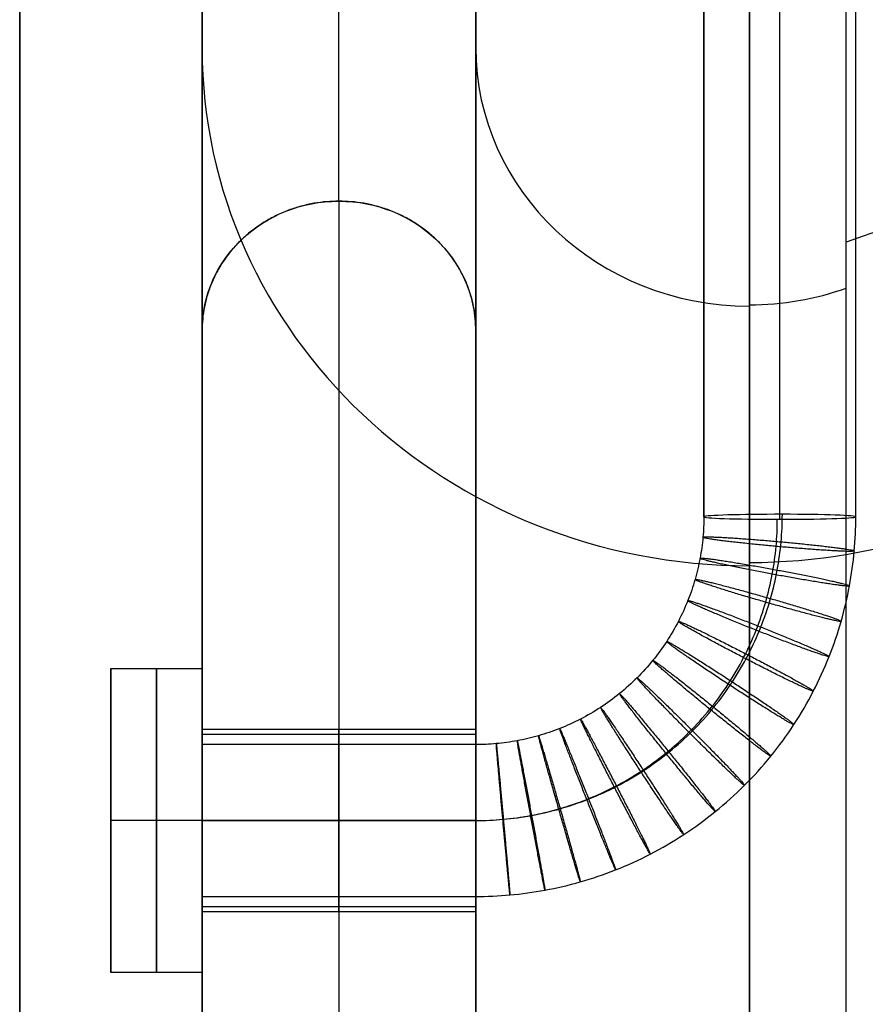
# Model space of a CAD drawing. Header units: millimetres. Extents: x -326 to 329, y -280 to 343.
# Tile 336 of 656: x -266 to -239, y 242 to 274. Entities that reach past the tile are written whole.
import ezdxf

# ---------------------------------------------------------------- set-up
doc = ezdxf.new("R2010")
doc.units = ezdxf.units.MM
doc.layers.add('Layer 01', color=7, linetype='Continuous', true_color=0x000000)

msp = doc.modelspace()

# ---------------------------------------------------------------- linework, layer by layer
at = {"layer": 'Layer 01'}
for p, q in [((-260.375, 228.596, 91.884), (-260.375, 317.801, 350.956)), ((-242.375, 220.528, 96.098), (-242.375, 308.85, 352.603)), ((-243.875, 257.712, 122.515), (-243.875, 302.996, 121.018)), ((-241.375, 257.795, 125.014), (-241.375, 303.078, 123.517)), ((-238.875, 257.712, 122.515), (-238.875, 302.996, 121.018)), ((-241.375, 257.629, 120.017), (-241.375, 302.913, 118.52)), ((-260.375, 280.407, 216.781), (-260.375, 271.601, 216.781)), ((-251.375, 271.601, 216.781), (-251.375, 280.407, 216.781)), ((-263.375, 252.717, 122.846), (-263.375, 242.717, 122.846)), ((-260.375, 242.717, 122.846), (-260.375, 252.717, 122.846)), ((-251.375, 250.717, 122.846), (-260.375, 250.717, 122.846)), ((-260.375, 250.217, 122.846), (-260.375, 245.217, 122.846)), ((-260.375, 247.717, 117.846), (-263.375, 247.717, 117.846)), ((-263.375, 247.717, 117.846), (-263.375, 247.717, 127.846)), ((-260.375, 247.717, 127.846), (-263.375, 247.717, 127.846)), ((-260.375, 247.717, 125.346), (-251.375, 247.717, 125.346)), ((-260.375, 247.717, 120.346), (-260.375, 247.717, 125.346)), ((-260.375, 247.717, 120.346), (-251.375, 247.717, 120.346)), ((-260.375, 247.717, 117.846), (-260.375, 247.717, 127.846)), ((-251.375, 247.717, 119.846), (-260.375, 247.717, 119.846)), ((-251.375, 247.717, 125.846), (-260.375, 247.717, 125.846)), ((-251.375, 244.717, 122.846), (-260.375, 244.717, 122.846))]:
    msp.add_line(p, q, dxfattribs=at)
at = {"layer": 'Layer 01', "extrusion": (0, 0.325568, 0.945519)}
for centre, radius, start, end in [((-1.125, 457.728, 302.943), 679.455, 249.286792, 290.713208), ((242.375, -186.227, 298.07), 18, 360, 90), ((242.375, -186.227, 298.162), 9, 360, 90), ((242.375, -186.227, 298.304), 9, 90, 110.7132), ((242.375, -186.227, 298.393), 18, 90, 110.7132)]:
    msp.add_arc(centre, radius, start, end, dxfattribs=at)
at = {"layer": 'Layer 01', "extrusion": (6.56902e-14, -0.325568, -0.945519)}
msp.add_arc((-255.875, -214.727, -186.802), 4.5, 180, 270, dxfattribs=at)
at = {"layer": 'Layer 01', "extrusion": (-2.62761e-13, -0.325568, -0.945519)}
msp.add_arc((-255.875, -214.727, -186.802), 4.5, 270, 360, dxfattribs=at)
at = {"layer": 'Layer 01', "extrusion": (-1, 0, 0)}
for centre, radius, start, end in [((-239.734, 115.018, 255.875), 30, 199, 289), ((-239.734, 115.018, 260.375), 25.5, 199, 289), ((-247.717, 122.846, 263.375), 5, 360, 180), ((-247.717, 122.846, 261.875), 5, 180, 0), ((-247.717, 122.846, 261.875), 5, 0, 180), ((-247.717, 122.846, 260.375), 5, 180, 0), ((-247.717, 122.846, 255.875), 3, 19, 199), ((-247.717, 122.846, 251.375), 3, 19, 199), ((-247.717, 122.846, 255.875), 3, 199, 19), ((-247.717, 122.846, 251.375), 3, 199, 19), ((-247.717, 122.846, 260.375), 2.5, 180, 360), ((-247.717, 122.846, 251.375), 2.5, 0, 180), ((-247.717, 122.846, 251.375), 2.5, 180, 360)]:
    msp.add_arc(centre, radius, start, end, dxfattribs=at)
at = {"layer": 'Layer 01', "extrusion": (1, 0, 0)}
for centre, radius, start, end in [((239.734, 115.018, -251.375), 25.5, 251, 341), ((247.717, 122.846, -263.375), 5, 180, 0), ((247.717, 122.846, -260.375), 5, 360, 180), ((247.717, 122.846, -260.375), 3, 341, 161), ((247.717, 122.846, -260.375), 3, 161, 341), ((247.717, 122.846, -260.375), 2.5, 0, 180), ((247.717, 122.846, -255.875), 2.5, 0, 180), ((247.717, 122.846, -255.875), 2.5, 180, 0)]:
    msp.add_arc(centre, radius, start, end, dxfattribs=at)
at = {"layer": 'Layer 01', "extrusion": (9.80998e-14, -0.999454, 0.033039)}
msp.add_arc((-241.375, 130.963, -253.524), 2.5, 178.1067, 358.1067, dxfattribs=at)
at = {"layer": 'Layer 01', "extrusion": (1.09362e-13, -0.999454, 0.033039)}
msp.add_arc((-241.375, 130.963, -253.524), 2.5, 358.1067, 178.1067, dxfattribs=at)
at = {"layer": 'Layer 01'}
for points, degree in [([(-255.875, 268.1, 105.251), (-255.875, 340.701, 316.102)], 1), ([(-260.375, 336.447, 317.567), (-260.375, 263.845, 106.716)], 1), ([(-251.375, 263.845, 106.716), (-251.375, 336.447, 317.567)], 1), ([(-260.375, 317.801, 350.956), (-260.375, 228.596, 91.884)], 1), ([(-251.375, 317.801, 350.956), (-251.375, 228.596, 91.884)], 1), ([(-242.375, 308.85, 352.603), (-242.375, 220.528, 96.098)], 1), ([(-239.192, 221.616, 97.471), (-239.192, 308.862, 350.851)], 1), ([(-243.873, 302.998, 121.101), (-243.873, 287.904, 121.6), (-243.873, 272.809, 122.099), (-243.873, 257.715, 122.598)], 3), ([(-238.876, 257.709, 122.433), (-238.876, 272.804, 121.934), (-238.876, 287.898, 121.435), (-238.876, 302.993, 120.936)], 3), ([(-242.375, 212.018, 99.028), (-242.375, 300.34, 355.533)], 1), ([(-266.375, 285.49, -367.812), (-266.375, -244.51, -367.812)], 1), ([(-266.375, -244.51, 217.188), (-266.375, 280.49, 217.188)], 1), ([(-263.375, 252.717, 122.846), (-260.375, 252.717, 122.846)], 1), ([(-260.375, 250.554, 121.869), (-251.375, 250.554, 121.869)], 1), ([(-251.375, 250.217, 122.846), (-254.375, 250.217, 122.846), (-257.375, 250.217, 122.846), (-260.375, 250.217, 122.846)], 3), ([(-260.375, 245.217, 122.846), (-257.375, 245.217, 122.846), (-254.375, 245.217, 122.846), (-251.375, 245.217, 122.846)], 3), ([(-251.375, 244.881, 123.822), (-260.375, 244.881, 123.822)], 1), ([(-260.375, 242.717, 122.846), (-263.375, 242.717, 122.846)], 1)]:
    msp.add_open_spline(points, degree=degree, dxfattribs=at)
for points, knots in [([(248.272, -2.222, -19.312), (250.985, 15.604, -19.312), (251.765, 33.516, -19.312), (249.461, 69.505, -19.312), (246.403, 87.17, -19.312), (236.476, 121.836, -19.312), (229.72, 138.44, -19.312), (212.627, 170.182, -19.312), (202.486, 184.958, -19.312), (179.017, 212.312, -19.312), (165.958, 224.577, -19.312), (137.196, 246.28, -19.312), (121.822, 255.47, -19.312), (89.095, 270.52, -19.312), (72.115, 276.209, -19.312), (36.933, 283.912, -19.312), (19.132, 285.838, -19.312), (-16.882, 285.838, -19.312), (-34.682, 283.912, -19.312), (-69.865, 276.209, -19.312), (-86.844, 270.52, -19.312), (-119.572, 255.47, -19.312), (-134.946, 246.28, -19.312), (-163.707, 224.578, -19.312), (-176.767, 212.312, -19.312), (-200.235, 184.958, -19.312), (-210.377, 170.182, -19.312), (-227.469, 138.44, -19.312), (-234.225, 121.836, -19.312), (-244.153, 87.17, -19.312), (-247.211, 69.505, -19.312), (-249.515, 33.515, -19.312), (-248.734, 15.605, -19.312), (-246.021, -2.222, -19.312)], [0, 0, 0, 0, 53.958201, 53.958201, 107.916402, 107.916402, 161.874603, 161.874603, 215.832804, 215.832804, 269.791004, 269.791004, 323.749205, 323.749205, 377.707406, 377.707406, 431.665607, 431.665607, 485.623808, 485.623808, 539.582009, 539.582009, 593.54021, 593.54021, 647.498411, 647.498411, 701.456611, 701.456611, 755.414812, 755.414812, 809.373013, 809.373013, 863.331214, 863.331214, 863.331214, 863.331214]), ([(-246.021, -2.222, -10.312), (-248.641, 14.992, -10.312), (-249.46, 32.479, -10.312), (-247.465, 67.246, -10.312), (-244.648, 84.525, -10.312), (-235.505, 118.124, -10.312), (-229.174, 134.443, -10.312), (-213.279, 165.417, -10.312), (-203.709, 180.068, -10.312), (-181.752, 207.074, -10.312), (-169.359, 219.422, -10.312), (-142.291, 241.287, -10.312), (-127.612, 250.797, -10.312), (-96.609, 266.573, -10.312), (-80.281, 272.831, -10.312), (-55.085, 279.583, -10.312), (-46.569, 281.394, -10.312), (-29.394, 284.116, -10.312), (-20.736, 285.029, -10.312), (-12.054, 285.49, -10.312)], [0, 0, 0, 0, 52.29098, 52.29098, 104.581959, 104.581959, 156.872939, 156.872939, 209.163919, 209.163919, 261.454898, 261.454898, 313.745878, 313.745878, 366.036858, 366.036858, 392.182348, 392.182348, 418.327837, 418.327837, 418.327837, 418.327837]), ([(-240.573, -1.394, -10.405), (-243.218, 15.973, -10.404), (-243.988, 33.626, -10.402), (-242.867, 51.158, -10.401), (-241.746, 68.69, -10.399), (-238.733, 86.1, -10.398), (-233.898, 102.988, -10.397), (-229.063, 119.875, -10.395), (-222.406, 136.239, -10.394), (-214.081, 151.703, -10.393), (-205.755, 167.166, -10.391), (-195.761, 181.729, -10.39), (-184.329, 195.055, -10.389), (-172.897, 208.38, -10.388), (-160.027, 220.469, -10.387), (-146.016, 231.041, -10.386), (-132.006, 241.614, -10.385), (-116.855, 250.671, -10.385), (-100.912, 258.002, -10.384), (-84.97, 265.334, -10.383), (-68.237, 270.941, -10.383), (-51.099, 274.693, -10.383), (-33.961, 278.446, -10.382), (-16.418, 280.344, -10.382), (1.125, 280.344, -10.382), (18.668, 280.344, -10.382), (36.211, 278.446, -10.382), (53.349, 274.693, -10.383), (70.487, 270.941, -10.383), (87.22, 265.334, -10.383), (103.163, 258.002, -10.384), (119.105, 250.671, -10.385), (134.256, 241.614, -10.385), (148.267, 231.041, -10.386), (162.278, 220.469, -10.387), (175.147, 208.38, -10.388), (186.579, 195.055, -10.389), (198.011, 181.729, -10.39), (208.005, 167.166, -10.391), (216.331, 151.703, -10.393), (224.657, 136.239, -10.394), (231.314, 119.875, -10.395), (236.149, 102.988, -10.397), (240.984, 86.1, -10.398), (243.997, 68.69, -10.399), (245.118, 51.158, -10.401), (246.238, 33.635, -10.402), (245.469, 15.992, -10.404), (242.828, -1.366, -10.405)], [0, 0, 0, 0, 53.957402, 53.957402, 53.957402, 107.914805, 107.914805, 107.914805, 161.872207, 161.872207, 161.872207, 215.82961, 215.82961, 215.82961, 269.787012, 269.787012, 269.787012, 323.744414, 323.744414, 323.744414, 377.701817, 377.701817, 377.701817, 431.659219, 431.659219, 431.659219, 485.616622, 485.616622, 485.616622, 539.574024, 539.574024, 539.574024, 593.531426, 593.531426, 593.531426, 647.488829, 647.488829, 647.488829, 701.446231, 701.446231, 701.446231, 755.403634, 755.403634, 755.403634, 809.361036, 809.361036, 809.361036, 863.289625, 863.289625, 863.289625, 863.289625]), ([(241.442, 221.616, 97.471), (222.751, 230.382, 101.221), (203.71, 238.152, 104.56), (164.908, 251.642, 110.369), (145.147, 257.362, 112.841), (114.934, 264.324, 115.852), (104.768, 266.375, 116.74), (89.371, 269.031, 117.891), (84.213, 269.846, 118.244), (76.44, 270.961, 118.728), (73.84, 271.315, 118.882), (68.646, 271.985, 119.172), (66.049, 272.302, 119.309), (42.683, 274.978, 120.47), (21.949, 276.156, 120.982), (-19.445, 276.166, 120.986), (-40.106, 274.997, 120.478), (-71.043, 271.481, 118.953), (-81.347, 270.014, 118.317), (-94.215, 267.81, 117.362), (-96.788, 267.35, 117.163), (-101.933, 266.394, 116.749), (-104.502, 265.897, 116.534), (-112.185, 264.357, 115.867), (-117.281, 263.261, 115.392), (-142.627, 257.44, 112.874), (-162.486, 251.697, 110.393), (-201.419, 238.17, 104.567), (-220.494, 230.385, 101.223), (-239.192, 221.616, 97.471)], [-499.984259, -499.984259, -499.984259, -499.984259, -437.486226, -437.486226, -374.988194, -374.988194, -343.739178, -343.739178, -328.11467, -328.11467, -320.302416, -320.302416, -312.490162, -312.490162, -249.992129, -249.992129, -187.494097, -187.494097, -156.245081, -156.245081, -148.432827, -148.432827, -140.620573, -140.620573, -124.996065, -124.996065, -62.498032, -62.498032, 0, 0, 0, 0]), ([(-251.375, 247.717, 125.346), (-251.072, 247.717, 125.346), (-250.457, 247.745, 125.345), (-249.528, 247.873, 125.341), (-248.588, 248.094, 125.333), (-247.651, 248.412, 125.323), (-246.731, 248.83, 125.309), (-245.845, 249.347, 125.292), (-245.007, 249.958, 125.272), (-244.233, 250.656, 125.249), (-243.534, 251.43, 125.223), (-242.923, 252.268, 125.195), (-242.406, 253.154, 125.166), (-241.987, 254.073, 125.136), (-241.668, 255.01, 125.105), (-241.447, 255.949, 125.074), (-241.32, 256.878, 125.043), (-241.292, 257.492, 125.023), (-241.292, 257.795, 125.013)], [0, 0, 0, 0, 0.899757, 1.829822, 2.787539, 3.769585, 4.772002, 5.790261, 6.819361, 7.853969, 8.888577, 9.917678, 10.935936, 11.938354, 12.9204, 13.878116, 14.808182, 15.707938, 15.707938, 15.707938, 15.707938]), ([(-243.873, 257.715, 122.598), (-243.873, 257.49, 122.605), (-243.894, 257.033, 122.62), (-243.989, 256.342, 122.643), (-244.153, 255.643, 122.666), (-244.391, 254.946, 122.689), (-244.702, 254.262, 122.712), (-245.087, 253.603, 122.734), (-245.542, 252.98, 122.754), (-246.061, 252.404, 122.773), (-246.637, 251.885, 122.791), (-247.261, 251.43, 122.806), (-247.92, 251.046, 122.818), (-248.604, 250.734, 122.829), (-249.302, 250.497, 122.836), (-250.001, 250.333, 122.842), (-250.692, 250.238, 122.845), (-251.15, 250.217, 122.846), (-251.375, 250.217, 122.846)], [-15.707938, -15.707938, -15.707938, -15.707938, -14.808182, -13.878116, -12.9204, -11.938354, -10.935936, -9.917678, -8.888577, -7.853969, -6.819361, -5.790261, -4.772002, -3.769585, -2.787539, -1.829822, -0.899757, 0, 0, 0, 0]), ([(-251.375, 245.217, 122.846), (-251, 245.217, 122.846), (-250.238, 245.252, 122.845), (-249.086, 245.41, 122.839), (-247.921, 245.684, 122.83), (-246.759, 246.079, 122.817), (-245.619, 246.597, 122.8), (-244.52, 247.238, 122.779), (-243.481, 247.995, 122.754), (-242.521, 248.86, 122.725), (-241.656, 249.82, 122.694), (-240.898, 250.858, 122.659), (-240.257, 251.956, 122.623), (-239.738, 253.096, 122.585), (-239.343, 254.257, 122.547), (-239.069, 255.422, 122.508), (-238.91, 256.573, 122.47), (-238.876, 257.335, 122.445), (-238.876, 257.709, 122.433)], [0, 0, 0, 0, 0.899757, 1.829822, 2.787539, 3.769585, 4.772002, 5.790261, 6.819361, 7.853969, 8.888577, 9.917678, 10.935936, 11.938354, 12.9204, 13.878116, 14.808182, 15.707938, 15.707938, 15.707938, 15.707938]), ([(-251.375, 247.717, 120.346), (-251.077, 247.717, 120.346), (-250.472, 247.745, 120.345), (-249.559, 247.87, 120.341), (-248.634, 248.087, 120.333), (-247.712, 248.401, 120.323), (-246.807, 248.812, 120.309), (-245.935, 249.321, 120.293), (-245.111, 249.922, 120.273), (-244.35, 250.608, 120.25), (-243.663, 251.369, 120.225), (-243.061, 252.193, 120.198), (-242.553, 253.065, 120.169), (-242.141, 253.969, 120.139), (-241.827, 254.89, 120.109), (-241.61, 255.814, 120.078), (-241.485, 256.728, 120.048), (-241.457, 257.332, 120.028), (-241.457, 257.629, 120.018)], [0, 0, 0, 0, 0.899757, 1.829822, 2.787539, 3.769585, 4.772002, 5.790261, 6.819361, 7.853969, 8.888577, 9.917678, 10.935936, 11.938354, 12.9204, 13.878116, 14.808182, 15.707938, 15.707938, 15.707938, 15.707938])]:
    msp.add_open_spline(points, degree=3, knots=knots, dxfattribs=at)
for points in [[(-255.875, 268.1, 105.251), (-260.375, 268.1, 105.251), (-260.375, 263.845, 106.716)], [(-251.375, 263.845, 106.716), (-251.375, 268.1, 105.251), (-255.875, 268.1, 105.251)], [(-260.375, 263.845, 106.716), (-260.375, 255.543, 82.606), (-260.375, 231.432, 90.908)], [(-251.375, 263.845, 106.716), (-251.375, 255.543, 82.606), (-251.375, 231.432, 90.908)]]:
    msp.add_rational_spline(points, [1, 0.707106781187, 1], degree=2, dxfattribs=at)
for points, knots in [([(-238.927, 256.587, 122.47), (-239.009, 256.512, 119.972), (-241.497, 256.739, 120.047), (-243.986, 256.966, 120.123), (-243.904, 257.041, 122.62)], [0, 0, 0, 3.926991, 3.926991, 7.853982, 7.853982, 7.853982]), ([(-243.904, 257.041, 122.62), (-243.821, 257.116, 125.118), (-241.333, 256.889, 125.042), (-238.844, 256.662, 124.967), (-238.927, 256.587, 122.47)], [7.853982, 7.853982, 7.853982, 11.780972, 11.780972, 15.707963, 15.707963, 15.707963]), ([(-239.085, 255.436, 122.508), (-239.166, 255.369, 120.01), (-241.623, 255.826, 120.078), (-244.08, 256.283, 120.145), (-243.999, 256.351, 122.643)], [0, 0, 0, 3.926991, 3.926991, 7.853982, 7.853982, 7.853982]), ([(-243.999, 256.351, 122.643), (-243.917, 256.418, 125.141), (-241.461, 255.961, 125.073), (-239.004, 255.504, 125.006), (-239.085, 255.436, 122.508)], [7.853982, 7.853982, 7.853982, 11.780972, 11.780972, 15.707963, 15.707963, 15.707963]), ([(-239.359, 254.272, 122.546), (-239.438, 254.212, 120.048), (-241.84, 254.902, 120.108), (-244.242, 255.592, 120.168), (-244.163, 255.652, 122.666)], [0, 0, 0, 3.926991, 3.926991, 7.853982, 7.853982, 7.853982]), ([(-244.163, 255.652, 122.666), (-244.084, 255.712, 125.164), (-241.681, 255.022, 125.104), (-239.279, 254.332, 125.044), (-239.359, 254.272, 122.546)], [7.853982, 7.853982, 7.853982, 11.780972, 11.780972, 15.707963, 15.707963, 15.707963]), ([(-239.754, 253.111, 122.585), (-239.83, 253.059, 120.086), (-242.154, 253.981, 120.139), (-244.477, 254.903, 120.191), (-244.4, 254.955, 122.689)], [0, 0, 0, 3.926991, 3.926991, 7.853982, 7.853982, 7.853982]), ([(-244.4, 254.955, 122.689), (-244.323, 255.007, 125.187), (-242, 254.085, 125.135), (-239.677, 253.163, 125.083), (-239.754, 253.111, 122.585)], [7.853982, 7.853982, 7.853982, 11.780972, 11.780972, 15.707963, 15.707963, 15.707963]), ([(-240.272, 251.972, 122.622), (-240.346, 251.927, 120.124), (-242.565, 253.077, 120.169), (-244.785, 254.227, 120.213), (-244.711, 254.271, 122.712)], [0, 0, 0, 3.926991, 3.926991, 7.853982, 7.853982, 7.853982]), ([(-244.711, 254.271, 122.712), (-244.638, 254.316, 125.21), (-242.419, 253.166, 125.166), (-240.199, 252.017, 125.121), (-240.272, 251.972, 122.622)], [7.853982, 7.853982, 7.853982, 11.780972, 11.780972, 15.707963, 15.707963, 15.707963]), ([(-240.913, 250.874, 122.659), (-240.983, 250.836, 120.16), (-243.074, 252.206, 120.197), (-245.165, 253.575, 120.235), (-245.096, 253.612, 122.733)], [0, 0, 0, 3.926991, 3.926991, 7.853982, 7.853982, 7.853982]), ([(-245.096, 253.612, 122.733), (-245.027, 253.65, 125.232), (-242.936, 252.28, 125.195), (-240.844, 250.911, 125.157), (-240.913, 250.874, 122.659)], [7.853982, 7.853982, 7.853982, 11.780972, 11.780972, 15.707963, 15.707963, 15.707963]), ([(-241.671, 249.836, 122.693), (-241.736, 249.805, 120.194), (-243.675, 251.382, 120.225), (-245.615, 252.959, 120.255), (-245.551, 252.989, 122.754)], [0, 0, 0, 3.926991, 3.926991, 7.853982, 7.853982, 7.853982]), ([(-245.551, 252.989, 122.754), (-245.487, 253.02, 125.253), (-243.547, 251.443, 125.223), (-241.607, 249.866, 125.192), (-241.671, 249.836, 122.693)], [7.853982, 7.853982, 7.853982, 11.780972, 11.780972, 15.707963, 15.707963, 15.707963]), ([(-246.071, 252.413, 122.773), (-246.012, 252.438, 125.272), (-244.245, 250.669, 125.248), (-242.479, 248.9, 125.224), (-242.537, 248.876, 122.725)], [7.853982, 7.853982, 7.853982, 11.780972, 11.780972, 15.707963, 15.707963, 15.707963]), ([(-242.537, 248.876, 122.725), (-242.595, 248.852, 120.226), (-244.362, 250.621, 120.25), (-246.129, 252.389, 120.274), (-246.071, 252.413, 122.773)], [0, 0, 0, 3.926991, 3.926991, 7.853982, 7.853982, 7.853982]), ([(-246.647, 251.894, 122.79), (-246.595, 251.913, 125.29), (-245.02, 249.971, 125.271), (-243.445, 248.03, 125.253), (-243.497, 248.011, 122.753)], [7.853982, 7.853982, 7.853982, 11.780972, 11.780972, 15.707963, 15.707963, 15.707963]), ([(-243.497, 248.011, 122.753), (-243.549, 247.993, 120.254), (-245.124, 249.934, 120.272), (-246.699, 251.876, 120.291), (-246.647, 251.894, 122.79)], [0, 0, 0, 3.926991, 3.926991, 7.853982, 7.853982, 7.853982]), ([(-244.535, 247.254, 122.778), (-244.581, 247.24, 120.279), (-245.948, 249.333, 120.292), (-247.315, 251.426, 120.306), (-247.27, 251.44, 122.805)], [0, 0, 0, 3.926991, 3.926991, 7.853982, 7.853982, 7.853982]), ([(-247.27, 251.44, 122.805), (-247.225, 251.453, 125.305), (-245.857, 249.36, 125.291), (-244.49, 247.267, 125.278), (-244.535, 247.254, 122.778)], [7.853982, 7.853982, 7.853982, 11.780972, 11.780972, 15.707963, 15.707963, 15.707963]), ([(-245.634, 246.613, 122.8), (-245.672, 246.604, 120.3), (-246.82, 248.825, 120.309), (-247.967, 251.046, 120.318), (-247.929, 251.055, 122.818)], [0, 0, 0, 3.926991, 3.926991, 7.853982, 7.853982, 7.853982]), ([(-247.929, 251.055, 122.818), (-247.891, 251.064, 125.318), (-246.744, 248.843, 125.308), (-245.596, 246.622, 125.299), (-245.634, 246.613, 122.8)], [7.853982, 7.853982, 7.853982, 11.780972, 11.780972, 15.707963, 15.707963, 15.707963]), ([(-249.311, 250.507, 122.836), (-249.288, 250.51, 125.336), (-248.6, 248.106, 125.333), (-247.913, 245.703, 125.33), (-247.936, 245.7, 122.83)], [7.853982, 7.853982, 7.853982, 11.780972, 11.780972, 15.707963, 15.707963, 15.707963]), ([(-247.936, 245.7, 122.83), (-247.958, 245.696, 120.33), (-248.646, 248.1, 120.333), (-249.333, 250.504, 120.336), (-249.311, 250.507, 122.836)], [0, 0, 0, 3.926991, 3.926991, 7.853982, 7.853982, 7.853982]), ([(-248.614, 250.744, 122.828), (-248.583, 250.75, 125.328), (-247.663, 248.425, 125.322), (-246.744, 246.1, 125.316), (-246.774, 246.095, 122.817)], [7.853982, 7.853982, 7.853982, 11.780972, 11.780972, 15.707963, 15.707963, 15.707963]), ([(-246.774, 246.095, 122.817), (-246.804, 246.089, 120.317), (-247.724, 248.413, 120.323), (-248.644, 250.738, 120.328), (-248.614, 250.744, 122.828)], [0, 0, 0, 3.926991, 3.926991, 7.853982, 7.853982, 7.853982]), ([(-250.701, 250.248, 122.845), (-250.693, 250.248, 125.345), (-250.469, 247.758, 125.344), (-250.244, 245.268, 125.344), (-250.252, 245.268, 122.844)], [7.853982, 7.853982, 7.853982, 11.780972, 11.780972, 15.707963, 15.707963, 15.707963]), ([(-250.252, 245.268, 122.844), (-250.259, 245.268, 120.344), (-250.484, 247.758, 120.344), (-250.708, 250.247, 120.345), (-250.701, 250.248, 122.845)], [0, 0, 0, 3.926991, 3.926991, 7.853982, 7.853982, 7.853982]), ([(-250.01, 250.343, 122.842), (-249.995, 250.344, 125.342), (-249.54, 247.886, 125.34), (-249.085, 245.427, 125.339), (-249.1, 245.426, 122.839)], [7.853982, 7.853982, 7.853982, 11.780972, 11.780972, 15.707963, 15.707963, 15.707963]), ([(-249.1, 245.426, 122.839), (-249.116, 245.425, 120.339), (-249.57, 247.883, 120.34), (-250.025, 250.341, 120.342), (-250.01, 250.343, 122.842)], [0, 0, 0, 3.926991, 3.926991, 7.853982, 7.853982, 7.853982])]:
    msp.add_rational_spline(points, [1, 0.707106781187, 1, 0.707106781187, 1], degree=2, knots=knots, dxfattribs=at)

doc.saveas('drawing.dxf')
